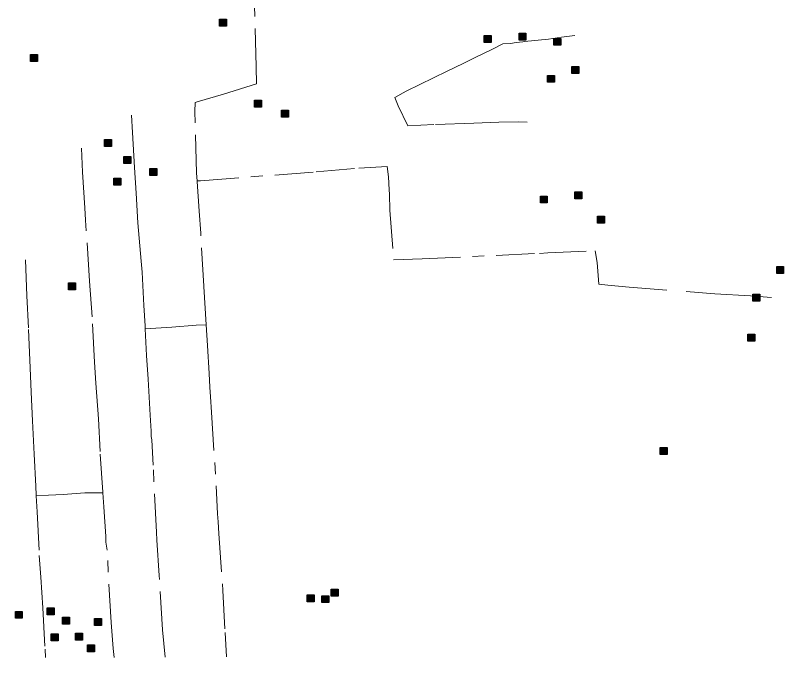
# Model space of a CAD drawing. Extents: x 393.5 to 446.9, y 8064.8 to 8120.4.
# Drawn here: x 418.51 to 424.91, y 8064.95 to 8070.3 of the extents above; entities that cross this region are included whole.
import ezdxf

# ---------------------------------------------------------------- set-up
doc = ezdxf.new("R2010")
doc.units = 0
doc.header["$LTSCALE"] = 0.064
doc.linetypes.add('DOT_DASHED', pattern=[7.7, 5, -1.2, 0.3, -1.2])
doc.layers.add('2', color=7, linetype='Continuous', lineweight=25)
doc.layers.add('22', color=7, linetype='DOT_DASHED', lineweight=13)

msp = doc.modelspace()

# ---------------------------------------------------------------- hatches: boundary and pattern name
at = {"layer": '2'}
for points in [[(420.2104, 8070.2683), (420.2684, 8070.2683), (420.2684, 8070.2103), (420.2104, 8070.2103)], [(422.7074, 8070.1505), (422.7654, 8070.1505), (422.7654, 8070.0925), (422.7074, 8070.0925)], [(422.4163, 8070.1303), (422.4743, 8070.1303), (422.4743, 8070.0723), (422.4163, 8070.0723)], [(422.9973, 8070.1077), (423.0553, 8070.1077), (423.0553, 8070.0497), (422.9973, 8070.0497)], [(418.633, 8069.972), (418.691, 8069.972), (418.691, 8069.914), (418.633, 8069.914)], [(423.1483, 8069.8734), (423.2063, 8069.8734), (423.2063, 8069.8154), (423.1483, 8069.8154)], [(422.9454, 8069.7994), (423.0034, 8069.7994), (423.0034, 8069.7414), (422.9454, 8069.7414)], [(420.5024, 8069.5937), (420.5604, 8069.5937), (420.5604, 8069.5357), (420.5024, 8069.5357)], [(420.727, 8069.5083), (420.785, 8069.5083), (420.785, 8069.4503), (420.727, 8069.4503)], [(419.2501, 8069.2637), (419.3081, 8069.2637), (419.3081, 8069.2057), (419.2501, 8069.2057)], [(419.4114, 8069.1225), (419.4694, 8069.1225), (419.4694, 8069.0645), (419.4114, 8069.0645)], [(419.6293, 8069.0228), (419.6873, 8069.0228), (419.6873, 8068.9648), (419.6293, 8068.9648)], [(419.3275, 8068.9421), (419.3855, 8068.9421), (419.3855, 8068.8841), (419.3275, 8068.8841)], [(422.8853, 8068.794), (422.9433, 8068.794), (422.9433, 8068.736), (422.8853, 8068.736)], [(423.1722, 8068.8285), (423.2302, 8068.8285), (423.2302, 8068.7705), (423.1722, 8068.7705)], [(423.3609, 8068.6253), (423.4189, 8068.6253), (423.4189, 8068.5673), (423.3609, 8068.5673)], [(424.856, 8068.2063), (424.914, 8068.2063), (424.914, 8068.1483), (424.856, 8068.1483)], [(418.9514, 8068.0706), (419.0094, 8068.0706), (419.0094, 8068.0126), (418.9514, 8068.0126)], [(424.6564, 8067.9763), (424.7144, 8067.9763), (424.7144, 8067.9183), (424.6564, 8067.9183)], [(424.6152, 8067.6432), (424.6732, 8067.6432), (424.6732, 8067.5852), (424.6152, 8067.5852)], [(423.8854, 8066.6989), (423.9434, 8066.6989), (423.9434, 8066.6409), (423.8854, 8066.6409)], [(420.9419, 8065.4688), (420.9999, 8065.4688), (420.9999, 8065.4108), (420.9419, 8065.4108)], [(421.063, 8065.463), (421.121, 8065.463), (421.121, 8065.405), (421.063, 8065.405)], [(421.1417, 8065.5179), (421.1997, 8065.5179), (421.1997, 8065.4599), (421.1417, 8065.4599)], [(418.5073, 8065.3325), (418.5653, 8065.3325), (418.5653, 8065.2745), (418.5073, 8065.2745)], [(418.7738, 8065.3617), (418.8318, 8065.3617), (418.8318, 8065.3037), (418.7738, 8065.3037)], [(418.901, 8065.2839), (418.959, 8065.2839), (418.959, 8065.2259), (418.901, 8065.2259)], [(419.1674, 8065.2718), (419.2254, 8065.2718), (419.2254, 8065.2138), (419.1674, 8065.2138)], [(418.8055, 8065.1446), (418.8635, 8065.1446), (418.8635, 8065.0866), (418.8055, 8065.0866)], [(419.01, 8065.1499), (419.068, 8065.1499), (419.068, 8065.0919), (419.01, 8065.0919)], [(419.1102, 8065.0534), (419.1682, 8065.0534), (419.1682, 8064.9954), (419.1102, 8064.9954)]]:
    msp.add_hatch(color=256, dxfattribs=at).paths.add_polyline_path(points)

# ---------------------------------------------------------------- linework, layer by layer
for points in [[(420.2104, 8070.2683), (420.2684, 8070.2683), (420.2684, 8070.2103), (420.2104, 8070.2103)], [(422.7074, 8070.1505), (422.7654, 8070.1505), (422.7654, 8070.0925), (422.7074, 8070.0925)], [(422.4163, 8070.1303), (422.4743, 8070.1303), (422.4743, 8070.0723), (422.4163, 8070.0723)], [(422.9973, 8070.1077), (423.0553, 8070.1077), (423.0553, 8070.0497), (422.9973, 8070.0497)], [(418.633, 8069.972), (418.691, 8069.972), (418.691, 8069.914), (418.633, 8069.914)], [(423.1483, 8069.8734), (423.2063, 8069.8734), (423.2063, 8069.8154), (423.1483, 8069.8154)], [(422.9454, 8069.7994), (423.0034, 8069.7994), (423.0034, 8069.7414), (422.9454, 8069.7414)], [(420.5024, 8069.5937), (420.5604, 8069.5937), (420.5604, 8069.5357), (420.5024, 8069.5357)], [(420.727, 8069.5083), (420.785, 8069.5083), (420.785, 8069.4503), (420.727, 8069.4503)], [(419.2501, 8069.2637), (419.3081, 8069.2637), (419.3081, 8069.2057), (419.2501, 8069.2057)], [(419.4114, 8069.1225), (419.4694, 8069.1225), (419.4694, 8069.0645), (419.4114, 8069.0645)], [(419.6293, 8069.0228), (419.6873, 8069.0228), (419.6873, 8068.9648), (419.6293, 8068.9648)], [(419.3275, 8068.9421), (419.3855, 8068.9421), (419.3855, 8068.8841), (419.3275, 8068.8841)], [(422.8853, 8068.794), (422.9433, 8068.794), (422.9433, 8068.736), (422.8853, 8068.736)], [(423.1722, 8068.8285), (423.2302, 8068.8285), (423.2302, 8068.7705), (423.1722, 8068.7705)], [(423.3609, 8068.6253), (423.4189, 8068.6253), (423.4189, 8068.5673), (423.3609, 8068.5673)], [(424.856, 8068.2063), (424.914, 8068.2063), (424.914, 8068.1483), (424.856, 8068.1483)], [(418.9514, 8068.0706), (419.0094, 8068.0706), (419.0094, 8068.0126), (418.9514, 8068.0126)], [(424.6564, 8067.9763), (424.7144, 8067.9763), (424.7144, 8067.9183), (424.6564, 8067.9183)], [(424.6152, 8067.6432), (424.6732, 8067.6432), (424.6732, 8067.5852), (424.6152, 8067.5852)], [(423.8854, 8066.6989), (423.9434, 8066.6989), (423.9434, 8066.6409), (423.8854, 8066.6409)], [(420.9419, 8065.4688), (420.9999, 8065.4688), (420.9999, 8065.4108), (420.9419, 8065.4108)], [(421.063, 8065.463), (421.121, 8065.463), (421.121, 8065.405), (421.063, 8065.405)], [(421.1417, 8065.5179), (421.1997, 8065.5179), (421.1997, 8065.4599), (421.1417, 8065.4599)], [(418.5073, 8065.3325), (418.5653, 8065.3325), (418.5653, 8065.2745), (418.5073, 8065.2745)], [(418.7738, 8065.3617), (418.8318, 8065.3617), (418.8318, 8065.3037), (418.7738, 8065.3037)], [(418.901, 8065.2839), (418.959, 8065.2839), (418.959, 8065.2259), (418.901, 8065.2259)], [(419.1674, 8065.2718), (419.2254, 8065.2718), (419.2254, 8065.2138), (419.1674, 8065.2138)], [(418.8055, 8065.1446), (418.8635, 8065.1446), (418.8635, 8065.0866), (418.8055, 8065.0866)], [(419.01, 8065.1499), (419.068, 8065.1499), (419.068, 8065.0919), (419.01, 8065.0919)], [(419.1102, 8065.0534), (419.1682, 8065.0534), (419.1682, 8064.9954), (419.1102, 8064.9954)]]:
    msp.add_lwpolyline(points, close=True, dxfattribs=at)
at = {"layer": '22'}
for p, q in [((420.0241, 8068.9203), (420.0245, 8068.9203)), ((419.2377, 8066.3205), (419.2335, 8066.3205)), ((419.2377, 8066.3205), (419.2374, 8066.3244))]:
    msp.add_line(p, q, dxfattribs=at)
for points in [[(420.0245, 8069.5778), (420.2419, 8069.6435), (420.5178, 8069.7284), (420.5153, 8069.8714), (420.5019, 8070.3755), (420.6843, 8070.3904), (420.9188, 8070.4071), (421.2487, 8070.4348), (421.6711, 8070.4627), (421.9652, 8070.4869), (422.3475, 8070.5146), (422.4664, 8070.5201), (422.4685, 8070.5202)], [(422.7743, 8069.4101), (422.7012, 8069.4125), (422.5383, 8069.4104), (422.3296, 8069.3998), (421.9983, 8069.3904), (421.781, 8069.3799), (421.7006, 8069.5443), (421.6723, 8069.616), (421.7658, 8069.6687), (421.9951, 8069.7795), (422.1081, 8069.8343), (422.2429, 8069.8976), (422.3472, 8069.9524), (422.4797, 8070.0156), (422.571, 8070.062), (422.6362, 8070.0641), (422.684, 8070.0726)], [(423.1728, 8070.1315), (423.0619, 8070.1168), (422.9533, 8070.0999), (422.7533, 8070.0809), (422.7389, 8070.0786), (422.684, 8070.0726)], [(420.0241, 8068.9203), (420.0189, 8068.983), (420.0033, 8069.497), (420.0055, 8069.5721), (420.0245, 8069.5778)], [(419.591, 8067.6858), (419.5899, 8067.7124), (419.5798, 8067.8817), (419.5661, 8068.1588), (419.5576, 8068.2519), (419.5285, 8068.5706), (419.5147, 8068.8187), (419.4996, 8069.0307), (419.4828, 8069.3221), (419.4765, 8069.4689)], [(419.0859, 8068.6941), (419.0674, 8068.9931), (419.0585, 8069.1928)], [(420.0245, 8068.9203), (420.0252, 8068.9203), (420.0525, 8068.9201), (421.0171, 8068.9957), (421.3728, 8069.0272), (421.6078, 8069.0397), (421.6183, 8068.9538), (421.6246, 8068.8447), (421.6261, 8068.8104), (421.6305, 8068.6762), (421.6618, 8068.261), (421.8986, 8068.2709), (422.8772, 8068.3156), (422.9486, 8068.3198), (423.3417, 8068.337), (423.3585, 8068.2406), (423.3732, 8068.0602), (423.4487, 8068.0519), (423.6271, 8068.0351), (423.9386, 8068.0099)], [(420.0986, 8067.7194), (420.0788, 8068.0436), (420.0531, 8068.4839), (420.039, 8068.6685), (420.0245, 8068.9159), (420.0241, 8068.9203)], [(419.2374, 8066.3244), (419.2142, 8066.6645), (419.2013, 8066.9373), (419.1794, 8067.2355), (419.1664, 8067.4078), (419.1468, 8067.7882), (419.1249, 8068.084), (419.0928, 8068.5919), (419.0859, 8068.6941)], [(418.6812, 8066.301), (418.6767, 8066.3762), (418.6636, 8066.6415), (418.6507, 8066.9207), (418.6399, 8067.1602), (418.6311, 8067.3607), (418.6158, 8067.6954), (418.6026, 8067.9609), (418.5919, 8068.2617)], [(424.1023, 8067.9994), (424.3415, 8067.9784), (424.6363, 8067.9616), (424.8126, 8067.9469)], [(419.591, 8067.6858), (419.8116, 8067.6997), (420.0158, 8067.7165), (420.0986, 8067.7194)], [(420.0986, 8067.7194), (420.1089, 8067.5487), (420.1227, 8067.3144), (420.1295, 8067.2004)], [(419.6409, 8066.7901), (419.6387, 8066.8346), (419.632, 8066.9688), (419.6135, 8067.267), (419.6, 8067.4654), (419.591, 8067.6858)], [(420.1295, 8067.2004), (420.1347, 8067.1214), (420.1431, 8066.9935), (420.1823, 8066.3772), (420.1938, 8066.1458), (420.198, 8066.0791)], [(419.7574, 8064.9508), (419.7347, 8065.1784), (419.7071, 8065.6315), (419.6882, 8065.925), (419.6829, 8065.9935), (419.6566, 8066.5499), (419.644, 8066.7617), (419.6409, 8066.7901)], [(419.2335, 8066.3205), (419.0866, 8066.3199), (418.9061, 8066.3073), (418.7823, 8066.3011), (418.6815, 8066.2961), (418.6812, 8066.301)], [(418.6815, 8066.2961), (418.6897, 8066.1623), (418.707, 8065.7985), (418.72, 8065.6173), (418.7353, 8065.3625), (418.7551, 8065.0182), (418.7573, 8064.9468)], [(419.2612, 8065.9566), (419.2461, 8066.2046), (419.2377, 8066.3205)], [(420.198, 8066.0791), (420.2037, 8065.9815), (420.2373, 8065.5076), (420.2562, 8065.1574), (420.2667, 8064.9528)], [(419.3301, 8064.9491), (419.3217, 8065.0224), (419.3049, 8065.2383), (419.2727, 8065.8411), (419.2622, 8065.9082), (419.2612, 8065.9566)]]:
    msp.add_lwpolyline(points, dxfattribs=at)

doc.saveas('drawing.dxf')
